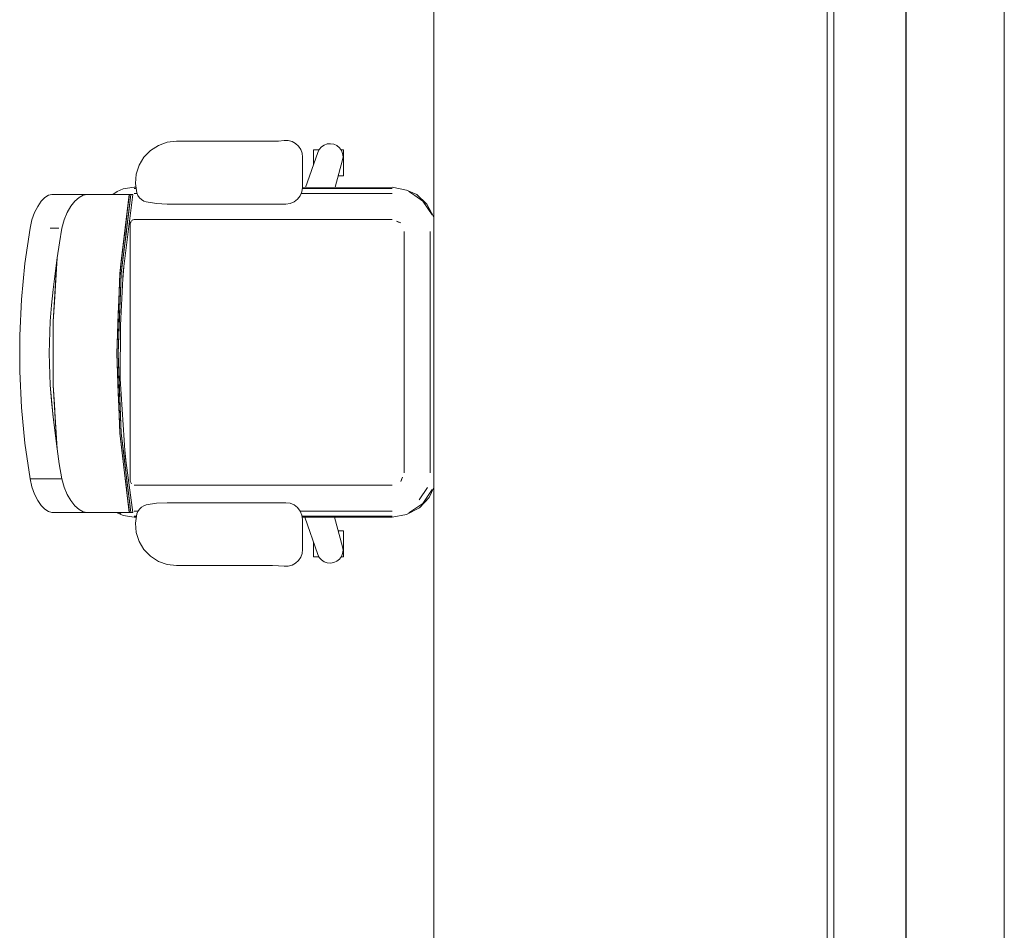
# Model space of a CAD drawing. Header units: millimetres. Extents: x 2 to 902, y -447 to 199.
# Tile 1038 of 1056: x 82.82 to 85.82, y 170.52 to 173.29. Entities that reach past the tile are written whole.
import ezdxf

# ---------------------------------------------------------------- set-up
doc = ezdxf.new("R2010")
doc.units = ezdxf.units.MM
doc.header["$MEASUREMENT"] = 0
for name, color, linetype, lineweight in [('IFC-Elemento de mobília-Contorno', 152, 'Continuous', 5), ('IFC-Laje-Contorno', 134, 'Continuous', 5), ('IFC-Parede padrão-Contorno', 44, 'Continuous', 5), ('IFC-Viga-Contorno', 66, 'Continuous', 5)]:
    doc.layers.add(name, color=color, linetype=linetype, lineweight=lineweight)

msp = doc.modelspace()

# ---------------------------------------------------------------- linework, layer by layer
at = {"layer": 'IFC-Elemento de mobília-Contorno', "color": 7, "lineweight": 5}
for p, q in [((83.2436, 172.9106), (83.2706, 172.9203)), ((83.2436, 172.9106), (83.2706, 172.9203)), ((83.2706, 172.9203), (83.2991, 172.9236)), ((83.2706, 172.9203), (83.2991, 172.9236)), ((83.2991, 172.9236), (83.5922, 172.9236)), ((83.2991, 172.9236), (83.5922, 172.9236)), ((83.5922, 172.9236), (83.6098, 172.924)), ((83.5922, 172.9236), (83.6098, 172.924)), ((83.6098, 172.924), (83.6275, 172.9254)), ((83.6098, 172.924), (83.6275, 172.9254)), ((83.6275, 172.9254), (83.6396, 172.9251)), ((83.6275, 172.9254), (83.6396, 172.9251)), ((83.6396, 172.9251), (83.6513, 172.9221)), ((83.6396, 172.9251), (83.6513, 172.9221)), ((83.6513, 172.9221), (83.6619, 172.9163)), ((83.6513, 172.9221), (83.6619, 172.9163)), ((83.1996, 172.8745), (83.2195, 172.8951)), ((83.1996, 172.8745), (83.2195, 172.8951)), ((83.2195, 172.8951), (83.2436, 172.9106)), ((83.2195, 172.8951), (83.2436, 172.9106)), ((83.6619, 172.9163), (83.6709, 172.9082)), ((83.6619, 172.9163), (83.6709, 172.9082)), ((83.6709, 172.9082), (83.6777, 172.8982)), ((83.6709, 172.9082), (83.6777, 172.8982)), ((83.6777, 172.8982), (83.6819, 172.8868)), ((83.6777, 172.8982), (83.6819, 172.8868)), ((83.6819, 172.8868), (83.6834, 172.8748)), ((83.6819, 172.8868), (83.6834, 172.8748)), ((83.6929, 172.7824), (83.73, 172.8893)), ((83.6929, 172.7824), (83.73, 172.8893)), ((83.7168, 172.897), (83.7184, 172.897)), ((83.7168, 172.8512), (83.7168, 172.897)), ((83.7168, 172.897), (83.7184, 172.897)), ((83.7168, 172.8512), (83.7168, 172.897)), ((83.7184, 172.897), (83.7229, 172.897)), ((83.7184, 172.897), (83.7229, 172.897)), ((83.7229, 172.897), (83.7302, 172.897)), ((83.7229, 172.897), (83.7302, 172.897)), ((83.73, 172.8893), (83.7345, 172.8983)), ((83.73, 172.8893), (83.7345, 172.8983)), ((83.7302, 172.897), (83.7339, 172.897)), ((83.7302, 172.897), (83.7339, 172.897)), ((83.7345, 172.8983), (83.7411, 172.9059)), ((83.7345, 172.8983), (83.7411, 172.9059)), ((83.7411, 172.9059), (83.7495, 172.9116)), ((83.7411, 172.9059), (83.7495, 172.9116)), ((83.7495, 172.9116), (83.759, 172.915)), ((83.7495, 172.9116), (83.759, 172.915)), ((83.759, 172.915), (83.769, 172.9158)), ((83.759, 172.915), (83.769, 172.9158)), ((83.769, 172.9158), (83.779, 172.9141)), ((83.769, 172.9158), (83.779, 172.9141)), ((83.779, 172.9141), (83.7882, 172.9099)), ((83.779, 172.9141), (83.7882, 172.9099)), ((83.7882, 172.9099), (83.796, 172.9036)), ((83.7882, 172.9099), (83.796, 172.9036)), ((83.796, 172.9036), (83.802, 172.8954)), ((83.796, 172.9036), (83.802, 172.8954)), ((83.8008, 172.897), (83.8024, 172.897)), ((83.8008, 172.897), (83.8024, 172.897)), ((83.802, 172.8954), (83.8057, 172.8861)), ((83.802, 172.8954), (83.8057, 172.8861)), ((83.8024, 172.897), (83.8069, 172.897)), ((83.8024, 172.897), (83.8069, 172.897)), ((83.8069, 172.897), (83.8085, 172.897)), ((83.8069, 172.897), (83.8085, 172.897)), ((83.8085, 172.8177), (83.8085, 172.897)), ((83.8085, 172.8177), (83.8085, 172.897)), ((83.1849, 172.8499), (83.1996, 172.8745)), ((83.1849, 172.8499), (83.1996, 172.8745)), ((83.6834, 172.7823), (83.6834, 172.8748)), ((83.6834, 172.7823), (83.6834, 172.8748)), ((83.783, 172.7827), (83.8055, 172.8661)), ((83.783, 172.7827), (83.8055, 172.8661)), ((83.8055, 172.8661), (83.8069, 172.876)), ((83.8055, 172.8661), (83.8069, 172.876)), ((83.8057, 172.8861), (83.8069, 172.876)), ((83.8057, 172.8861), (83.8069, 172.876)), ((83.1762, 172.8226), (83.1849, 172.8499)), ((83.1762, 172.8226), (83.1849, 172.8499)), ((83.1739, 172.794), (83.1762, 172.8226)), ((83.1739, 172.794), (83.1762, 172.8226)), ((83.7924, 172.8177), (83.7951, 172.8177)), ((83.7924, 172.8177), (83.7951, 172.8177)), ((83.7951, 172.8177), (83.8024, 172.8177)), ((83.7951, 172.8177), (83.8024, 172.8177)), ((83.8024, 172.8177), (83.8069, 172.8177)), ((83.8024, 172.8177), (83.8069, 172.8177)), ((83.8069, 172.8177), (83.8085, 172.8177)), ((83.8069, 172.8177), (83.8085, 172.8177)), ((83.1048, 172.7612), (83.1176, 172.7703)), ((83.1048, 172.7612), (83.1176, 172.7703)), ((83.1176, 172.7703), (83.1367, 172.778)), ((83.1176, 172.7703), (83.1367, 172.778)), ((83.1367, 172.778), (83.1694, 172.7832)), ((83.1367, 172.778), (83.1694, 172.7832)), ((83.1694, 172.7832), (83.1755, 172.7832)), ((83.1694, 172.7832), (83.1755, 172.7832)), ((83.1694, 172.7796), (83.176, 172.7796)), ((83.1739, 172.794), (83.1781, 172.7657)), ((83.1739, 172.794), (83.1781, 172.7657)), ((83.6766, 172.7569), (83.6816, 172.7692)), ((83.6766, 172.7569), (83.6816, 172.7692)), ((83.6816, 172.7692), (83.6834, 172.7823)), ((83.6816, 172.7692), (83.6834, 172.7823)), ((83.683, 172.7796), (83.9568, 172.7796)), ((83.6834, 172.7823), (83.9568, 172.7832)), ((83.6834, 172.7823), (83.9568, 172.7832)), ((83.9568, 172.7832), (84.0008, 172.7745)), ((83.9568, 172.7832), (84.0008, 172.7745)), ((84.0008, 172.7745), (84.032, 172.7604)), ((84.0008, 172.7745), (84.032, 172.7604)), ((84.0072, 172.7696), (84.0257, 172.7574)), ((84.0072, 172.7696), (84.0257, 172.7574)), ((82.8759, 172.7247), (82.8866, 172.7402)), ((82.8759, 172.7247), (82.8866, 172.7402)), ((82.8866, 172.7402), (82.8976, 172.7517)), ((82.8866, 172.7402), (82.8976, 172.7517)), ((82.8976, 172.7517), (82.9086, 172.7588)), ((82.8976, 172.7517), (82.9086, 172.7588)), ((82.9086, 172.7588), (82.9189, 172.7612)), ((82.9086, 172.7588), (82.9189, 172.7612)), ((82.9189, 172.7612), (83.0269, 172.7612)), ((82.9189, 172.7612), (83.0269, 172.7612)), ((82.9766, 172.7252), (82.989, 172.7405)), ((82.9766, 172.7252), (82.989, 172.7405)), ((82.989, 172.7405), (83.0019, 172.7518)), ((82.989, 172.7405), (83.0019, 172.7518)), ((83.0019, 172.7518), (83.0147, 172.7588)), ((83.0019, 172.7518), (83.0147, 172.7588)), ((83.0147, 172.7588), (83.0269, 172.7612)), ((83.0147, 172.7588), (83.0269, 172.7612)), ((83.0269, 172.7612), (83.062, 172.7612)), ((83.0269, 172.7612), (83.062, 172.7612)), ((83.062, 172.7612), (83.0917, 172.7612)), ((83.062, 172.7612), (83.0917, 172.7612)), ((83.0917, 172.7612), (83.1159, 172.7612)), ((83.0917, 172.7612), (83.1159, 172.7612)), ((83.1159, 172.7612), (83.1344, 172.7612)), ((83.1159, 172.7612), (83.1344, 172.7612)), ((83.1261, 172.5194), (83.1551, 172.7612)), ((83.1305, 172.5194), (83.1595, 172.7612)), ((83.1307, 172.5579), (83.1551, 172.7612)), ((83.1344, 172.7612), (83.1471, 172.7612)), ((83.1344, 172.7612), (83.1471, 172.7612)), ((83.1353, 172.5964), (83.1551, 172.7612)), ((83.1367, 172.525), (83.1656, 172.7612)), ((83.1367, 172.525), (83.1656, 172.7612)), ((83.14, 172.6349), (83.1551, 172.7612)), ((83.1446, 172.6733), (83.1551, 172.7612)), ((83.1471, 172.7612), (83.154, 172.7612)), ((83.1471, 172.7612), (83.154, 172.7612)), ((83.1498, 172.7173), (83.1556, 172.7612)), ((83.1498, 172.7173), (83.1551, 172.7612)), ((83.1498, 172.7173), (83.1556, 172.7612)), ((83.154, 172.7612), (83.1551, 172.7612)), ((83.154, 172.7612), (83.1551, 172.7612)), ((83.1542, 172.7173), (83.1595, 172.7612)), ((83.1542, 172.7173), (83.1595, 172.7612)), ((83.1551, 172.7612), (83.1556, 172.7612)), ((83.1551, 172.7612), (83.1556, 172.7612)), ((83.1556, 172.7612), (83.1561, 172.7612)), ((83.1556, 172.7612), (83.1561, 172.7612)), ((83.1561, 172.7612), (83.1595, 172.7612)), ((83.1561, 172.7612), (83.1595, 172.7612)), ((83.1595, 172.7612), (83.1642, 172.7612)), ((83.1595, 172.7612), (83.1642, 172.7612)), ((83.1642, 172.7612), (83.1656, 172.7612)), ((83.1642, 172.7612), (83.1656, 172.7612)), ((83.1694, 172.7641), (83.1787, 172.7641)), ((83.1781, 172.7657), (83.1812, 172.7579)), ((83.1781, 172.7657), (83.1812, 172.7579)), ((83.1812, 172.7579), (83.1858, 172.751)), ((83.1812, 172.7579), (83.1858, 172.751)), ((83.1858, 172.751), (83.1918, 172.7453)), ((83.1858, 172.751), (83.1918, 172.7453)), ((83.1918, 172.7453), (83.1989, 172.741)), ((83.1918, 172.7453), (83.1989, 172.741)), ((83.1989, 172.741), (83.2068, 172.7384)), ((83.1989, 172.741), (83.2068, 172.7384)), ((83.2068, 172.7384), (83.2384, 172.7332)), ((83.2068, 172.7384), (83.2384, 172.7332)), ((83.6457, 172.7332), (83.658, 172.7383)), ((83.6457, 172.7332), (83.658, 172.7383)), ((83.658, 172.7383), (83.6685, 172.7464)), ((83.658, 172.7383), (83.6685, 172.7464)), ((83.6685, 172.7464), (83.6766, 172.7569)), ((83.6685, 172.7464), (83.6766, 172.7569)), ((83.6795, 172.7641), (83.6828, 172.7641)), ((83.6795, 172.7641), (83.7887, 172.7641)), ((83.6795, 172.7641), (83.6828, 172.7641)), ((83.6828, 172.7641), (83.9568, 172.7641)), ((84.0257, 172.7574), (84.0499, 172.741)), ((84.0257, 172.7574), (84.0499, 172.741)), ((84.032, 172.7604), (84.0629, 172.7309)), ((84.032, 172.7604), (84.0629, 172.7309)), ((84.0499, 172.741), (84.0642, 172.7197)), ((84.0499, 172.741), (84.0785, 172.6983)), ((82.8661, 172.7055), (82.8759, 172.7247)), ((82.8661, 172.7055), (82.8759, 172.7247)), ((82.9653, 172.7061), (82.9766, 172.7252)), ((82.9653, 172.7061), (82.9766, 172.7252)), ((83.1305, 172.5194), (83.1542, 172.7173)), ((83.1353, 172.5964), (83.1498, 172.7173)), ((83.1446, 172.6733), (83.1498, 172.7173)), ((83.1496, 172.6788), (83.1542, 172.7173)), ((83.1496, 172.6788), (83.1542, 172.7173)), ((83.2384, 172.7332), (83.2703, 172.7315)), ((83.2384, 172.7332), (83.2703, 172.7315)), ((83.2703, 172.7315), (83.6326, 172.7315)), ((83.2703, 172.7315), (83.6326, 172.7315)), ((83.6326, 172.7315), (83.6457, 172.7332)), ((83.6326, 172.7315), (83.6457, 172.7332)), ((84.0629, 172.7309), (84.0834, 172.6919)), ((84.0629, 172.7309), (84.0834, 172.6919)), ((84.0642, 172.7197), (84.0785, 172.6983)), ((82.8524, 172.6586), (82.8581, 172.6832)), ((82.8524, 172.6586), (82.8581, 172.6832)), ((82.8581, 172.6832), (82.8661, 172.7055)), ((82.8581, 172.6832), (82.8661, 172.7055)), ((82.9495, 172.6586), (82.956, 172.6837)), ((82.9495, 172.6586), (82.956, 172.6837)), ((82.956, 172.6837), (82.9653, 172.7061)), ((82.956, 172.6837), (82.9653, 172.7061)), ((83.1305, 172.5194), (83.1496, 172.6788)), ((83.145, 172.6403), (83.1496, 172.6788)), ((83.1579, 172.6733), (83.1603, 172.6791)), ((83.1579, 172.6733), (83.1593, 172.6767)), ((83.1593, 172.6767), (83.1603, 172.6791)), ((83.1613, 172.6814), (83.1694, 172.6848)), ((83.1613, 172.6814), (83.166, 172.6834)), ((83.166, 172.6834), (83.1694, 172.6848)), ((83.1694, 172.6848), (83.9568, 172.6848)), ((83.9701, 172.6793), (83.9765, 172.6766)), ((83.9701, 172.6793), (83.9829, 172.674)), ((83.9717, 172.6786), (83.9829, 172.674)), ((83.9765, 172.6766), (83.9829, 172.674)), ((84.0834, 172.6919), (84.0838, 172.69)), ((84.0834, 172.6919), (84.0838, 172.69)), ((82.8366, 172.5502), (82.8524, 172.6586)), ((82.8366, 172.5502), (82.8524, 172.6586)), ((82.914, 172.6586), (82.9406, 172.6586)), ((82.9417, 172.6133), (82.9495, 172.6586)), ((82.9417, 172.6133), (82.9495, 172.6586)), ((83.1353, 172.5964), (83.1446, 172.6733)), ((83.14, 172.6349), (83.1446, 172.6733)), ((83.1579, 171.8859), (83.1579, 172.6733)), ((83.9936, 171.9113), (83.9936, 172.6479)), ((83.9936, 171.9113), (83.9936, 172.6479)), ((84.073, 171.9113), (84.073, 172.6479)), ((83.1377, 172.5799), (83.145, 172.6403)), ((83.1377, 172.5799), (83.145, 172.6403)), ((82.9348, 172.5678), (82.9417, 172.6133)), ((82.9348, 172.5678), (82.9417, 172.6133)), ((83.1261, 172.5194), (83.1353, 172.5964)), ((83.1307, 172.5579), (83.1353, 172.5964)), ((82.9232, 172.3738), (82.9348, 172.5678)), ((82.9267, 172.5039), (82.9348, 172.5678)), ((82.9267, 172.4328), (82.9348, 172.5678)), ((82.9267, 172.5039), (82.9348, 172.5678)), ((82.9303, 172.4918), (82.9348, 172.5678)), ((83.1258, 172.5106), (83.1307, 172.5579)), ((83.1258, 172.5106), (83.1307, 172.5579)), ((83.1261, 172.5194), (83.1307, 172.5579)), ((83.1261, 172.5194), (83.1307, 172.5579)), ((83.1305, 172.5194), (83.1377, 172.5799)), ((82.826, 172.4409), (82.8366, 172.5502)), ((82.826, 172.4409), (82.8366, 172.5502)), ((83.1354, 172.5014), (83.1385, 172.5398)), ((83.1354, 172.5014), (83.1385, 172.5398)), ((82.9226, 172.4713), (82.9267, 172.5039)), ((82.9226, 172.4713), (82.9267, 172.5039)), ((83.1165, 172.276), (83.1261, 172.5194)), ((83.1208, 172.276), (83.1305, 172.5194)), ((83.1237, 172.4586), (83.1261, 172.5194)), ((83.1237, 172.4586), (83.1261, 172.5194)), ((83.1277, 172.3619), (83.1367, 172.525)), ((83.1277, 172.3619), (83.1367, 172.525)), ((83.1281, 172.4586), (83.1305, 172.5194)), ((82.9182, 172.4227), (82.9226, 172.4713)), ((82.9182, 172.4227), (82.9226, 172.4713)), ((82.9232, 172.3738), (82.9303, 172.4918)), ((82.9232, 172.3738), (82.9303, 172.4918)), ((82.9267, 172.4328), (82.9303, 172.4918)), ((82.8207, 172.331), (82.826, 172.4409)), ((82.8207, 172.331), (82.826, 172.4409)), ((83.1213, 172.3977), (83.1237, 172.4586)), ((83.1213, 172.3977), (83.1237, 172.4586)), ((83.1256, 172.3977), (83.1281, 172.4586)), ((82.9139, 172.3742), (82.9182, 172.4227)), ((82.9139, 172.3742), (82.9182, 172.4227)), ((82.9232, 172.3738), (82.9267, 172.4328)), ((82.9232, 172.3738), (82.9267, 172.4328)), ((83.1189, 172.3369), (83.1213, 172.3977)), ((83.1189, 172.3369), (83.1213, 172.3977)), ((83.1208, 172.276), (83.1256, 172.3977)), ((83.1232, 172.3369), (83.1256, 172.3977)), ((83.1277, 172.356), (83.129, 172.3866)), ((83.1277, 172.356), (83.129, 172.3866)), ((82.9106, 172.2767), (82.9139, 172.3742)), ((82.9106, 172.2767), (82.9139, 172.3742)), ((82.9232, 172.1795), (82.9232, 172.3738)), ((83.1274, 172.1983), (83.1277, 172.3619)), ((83.1274, 172.1983), (83.1277, 172.3619)), ((82.8207, 172.331), (82.8207, 172.221)), ((82.8207, 172.331), (82.8207, 172.221)), ((83.1165, 172.276), (83.1189, 172.3369)), ((83.1165, 172.276), (83.1189, 172.3369)), ((83.1208, 172.276), (83.1232, 172.3369)), ((82.9106, 172.2767), (82.9138, 172.1791)), ((82.9106, 172.2767), (82.9138, 172.1791)), ((83.1165, 172.276), (83.1189, 172.2152)), ((83.1165, 172.276), (83.1261, 172.0327)), ((83.1208, 172.276), (83.1305, 172.0327)), ((83.1208, 172.276), (83.1232, 172.2152)), ((82.8207, 172.221), (82.8261, 172.1112)), ((82.8207, 172.221), (82.8261, 172.1112)), ((83.1189, 172.2152), (83.1213, 172.1543)), ((83.1232, 172.2152), (83.1256, 172.1543)), ((83.1232, 172.2152), (83.1256, 172.1543)), ((83.1232, 172.2152), (83.1305, 172.0327)), ((83.1274, 172.1983), (83.1424, 171.9647)), ((83.1274, 172.1983), (83.1424, 171.9647)), ((82.9138, 172.1791), (82.9182, 172.1306)), ((82.9138, 172.1791), (82.9182, 172.1306)), ((82.9138, 172.1791), (82.9225, 172.082)), ((82.9232, 172.1795), (82.9302, 172.0615)), ((82.9232, 172.1795), (82.9267, 172.1205)), ((82.9232, 172.1795), (82.9267, 172.1205)), ((82.9232, 172.1795), (82.9347, 171.9854)), ((83.1213, 172.1543), (83.1237, 172.0935)), ((83.1256, 172.1543), (83.1305, 172.0327)), ((82.8261, 172.1112), (82.8367, 172.0019)), ((82.8261, 172.1112), (82.8367, 172.0019)), ((82.9182, 172.1306), (82.9225, 172.082)), ((82.9182, 172.1306), (82.9225, 172.082)), ((82.9267, 172.1205), (82.9302, 172.0615)), ((82.9267, 172.1205), (82.9302, 172.0615)), ((82.9225, 172.082), (82.9266, 172.0494)), ((82.9225, 172.082), (82.9347, 171.9854)), ((82.9225, 172.082), (82.9266, 172.0494)), ((83.1237, 172.0935), (83.1261, 172.0327)), ((82.9266, 172.0494), (82.9347, 171.9854)), ((82.9266, 172.0494), (82.9347, 171.9854)), ((82.9302, 172.0615), (82.9347, 171.9854)), ((83.1261, 172.0327), (83.1334, 171.9722)), ((83.1261, 172.0327), (83.1551, 171.7908)), ((83.1261, 172.0327), (83.1406, 171.9118)), ((83.1305, 172.0327), (83.1351, 171.9942)), ((83.1305, 172.0327), (83.1448, 171.9135)), ((82.8367, 172.0019), (82.8524, 171.8934)), ((82.8367, 172.0019), (82.8524, 171.8934)), ((83.1351, 171.9942), (83.1443, 171.9172)), ((83.1351, 171.9942), (83.1397, 171.9557)), ((83.1351, 171.9942), (83.1397, 171.9557)), ((83.1351, 171.9942), (83.1448, 171.9135)), ((82.9347, 171.9854), (82.9416, 171.9393)), ((82.9347, 171.9854), (82.9416, 171.9393)), ((83.1334, 171.9722), (83.1406, 171.9118)), ((83.1413, 171.9818), (83.1444, 171.9501)), ((83.1413, 171.9818), (83.1444, 171.9501)), ((83.1424, 171.9647), (83.1656, 171.7908)), ((83.1424, 171.9647), (83.1656, 171.7908)), ((82.9416, 171.9393), (82.9495, 171.8934)), ((82.9416, 171.9393), (82.9495, 171.8934)), ((83.1397, 171.9557), (83.1443, 171.9172)), ((83.1397, 171.9557), (83.1443, 171.9172)), ((83.1397, 171.9557), (83.1448, 171.9135)), ((83.1406, 171.9118), (83.1452, 171.8733)), ((83.1406, 171.9118), (83.1452, 171.8733)), ((83.1443, 171.9172), (83.1448, 171.9135)), ((83.1448, 171.9135), (83.1542, 171.8348)), ((83.1448, 171.9135), (83.1489, 171.8787)), ((83.1448, 171.9135), (83.1595, 171.7908)), ((83.1448, 171.9135), (83.1489, 171.8787)), ((83.9829, 171.8853), (83.9881, 171.898)), ((83.9855, 171.8916), (83.9881, 171.898)), ((82.8524, 171.8934), (82.8581, 171.8688)), ((82.8524, 171.8934), (82.8581, 171.8688)), ((82.8524, 171.8934), (82.9495, 171.8934)), ((82.8581, 171.8688), (82.8661, 171.8465)), ((82.8581, 171.8688), (82.8661, 171.8465)), ((82.9141, 171.8934), (82.9495, 171.8934)), ((82.9495, 171.8934), (82.956, 171.8684)), ((82.9495, 171.8934), (82.956, 171.8684)), ((82.956, 171.8684), (82.9653, 171.8459)), ((82.956, 171.8684), (82.9653, 171.8459)), ((83.1452, 171.8733), (83.1498, 171.8348)), ((83.1452, 171.8733), (83.1498, 171.8348)), ((83.1489, 171.8787), (83.1542, 171.8348)), ((83.1489, 171.8787), (83.1542, 171.8348)), ((83.1579, 171.8859), (83.1613, 171.8778)), ((83.1579, 171.8859), (83.1593, 171.8825)), ((83.1593, 171.8825), (83.1613, 171.8778)), ((83.1694, 171.8745), (83.9568, 171.8745)), ((83.9829, 171.8853), (83.9855, 171.8916)), ((84.0389, 171.8292), (84.0641, 171.8669)), ((84.0693, 171.8361), (84.0834, 171.8673)), ((84.0693, 171.8361), (84.0834, 171.8673)), ((84.0834, 171.8673), (84.0838, 171.8692)), ((84.0834, 171.8673), (84.0838, 171.8692)), ((82.8661, 171.8465), (82.8759, 171.8274)), ((82.8661, 171.8465), (82.8759, 171.8274)), ((82.9653, 171.8459), (82.9766, 171.8268)), ((82.9653, 171.8459), (82.9766, 171.8268)), ((84.0398, 171.8052), (84.0693, 171.8361)), ((84.0398, 171.8052), (84.0693, 171.8361)), ((84.0499, 171.8182), (84.0662, 171.8424)), ((84.0499, 171.8182), (84.0662, 171.8424)), ((84.0662, 171.8424), (84.0785, 171.8609)), ((84.0662, 171.8424), (84.0785, 171.8609)), ((82.8759, 171.8274), (82.8865, 171.8119)), ((82.8759, 171.8274), (82.8865, 171.8119)), ((82.8865, 171.8119), (82.8976, 171.8004)), ((82.8865, 171.8119), (82.8976, 171.8004)), ((82.9766, 171.8268), (82.989, 171.8115)), ((82.9766, 171.8268), (82.989, 171.8115)), ((82.989, 171.8115), (83.0019, 171.8003)), ((82.989, 171.8115), (83.0019, 171.8003)), ((83.1498, 171.8348), (83.1557, 171.7908)), ((83.1498, 171.8348), (83.1551, 171.7908)), ((83.1498, 171.8348), (83.1557, 171.7908)), ((83.1542, 171.8348), (83.1595, 171.7908)), ((83.1858, 171.801), (83.1918, 171.8068)), ((83.1858, 171.801), (83.1918, 171.8068)), ((83.1918, 171.8068), (83.1989, 171.8111)), ((83.1918, 171.8068), (83.1989, 171.8111)), ((83.1989, 171.8111), (83.2068, 171.8137)), ((83.1989, 171.8111), (83.2068, 171.8137)), ((83.2068, 171.8137), (83.2384, 171.8188)), ((83.2068, 171.8137), (83.2384, 171.8188)), ((83.2384, 171.8188), (83.2703, 171.8206)), ((83.2384, 171.8188), (83.2703, 171.8206)), ((83.2703, 171.8206), (83.6326, 171.8206)), ((83.2703, 171.8206), (83.6326, 171.8206)), ((83.6326, 171.8206), (83.6457, 171.8188)), ((83.6326, 171.8206), (83.6457, 171.8188)), ((83.6457, 171.8188), (83.658, 171.8138)), ((83.6457, 171.8188), (83.658, 171.8138)), ((83.658, 171.8138), (83.6685, 171.8057)), ((83.658, 171.8138), (83.6685, 171.8057)), ((84.0072, 171.7896), (84.0499, 171.8182)), ((84.0286, 171.8039), (84.0499, 171.8182)), ((82.8976, 171.8004), (82.9086, 171.7933)), ((82.8976, 171.8004), (82.9086, 171.7933)), ((82.9086, 171.7933), (82.9189, 171.7908)), ((82.9086, 171.7933), (82.9189, 171.7908)), ((82.9189, 171.7908), (83.0269, 171.7908)), ((82.9189, 171.7908), (83.0269, 171.7908)), ((83.0019, 171.8003), (83.0147, 171.7932)), ((83.0019, 171.8003), (83.0147, 171.7932)), ((83.0147, 171.7932), (83.0269, 171.7908)), ((83.0147, 171.7932), (83.0269, 171.7908)), ((83.0269, 171.7908), (83.062, 171.7908)), ((83.0269, 171.7908), (83.062, 171.7908)), ((83.062, 171.7908), (83.0917, 171.7908)), ((83.062, 171.7908), (83.0917, 171.7908)), ((83.0917, 171.7908), (83.116, 171.7908)), ((83.0917, 171.7908), (83.116, 171.7908)), ((83.1159, 171.7908), (83.1344, 171.7908)), ((83.1159, 171.7908), (83.1344, 171.7908)), ((83.116, 171.7908), (83.1367, 171.7812)), ((83.116, 171.7908), (83.1367, 171.7812)), ((83.124, 171.7908), (83.1287, 171.7877)), ((83.124, 171.7908), (83.1287, 171.7877)), ((83.1344, 171.7908), (83.1471, 171.7908)), ((83.1344, 171.7908), (83.1471, 171.7908)), ((83.1367, 171.7812), (83.1694, 171.776)), ((83.1367, 171.7812), (83.1694, 171.776)), ((83.1471, 171.7908), (83.154, 171.7908)), ((83.1471, 171.7908), (83.154, 171.7908)), ((83.154, 171.7908), (83.1551, 171.7908)), ((83.154, 171.7908), (83.1551, 171.7908)), ((83.1551, 171.7908), (83.1557, 171.7908)), ((83.1551, 171.7908), (83.1557, 171.7908)), ((83.1557, 171.7908), (83.1561, 171.7908)), ((83.1557, 171.7908), (83.1561, 171.7908)), ((83.1561, 171.7908), (83.1595, 171.7908)), ((83.1561, 171.7908), (83.1595, 171.7908)), ((83.1595, 171.7908), (83.1642, 171.7908)), ((83.1595, 171.7908), (83.1642, 171.7908)), ((83.1642, 171.7908), (83.1656, 171.7908)), ((83.1642, 171.7908), (83.1656, 171.7908)), ((83.1694, 171.7951), (83.1818, 171.7951)), ((83.1694, 171.7796), (83.1771, 171.7796)), ((83.1694, 171.776), (83.1766, 171.776)), ((83.1694, 171.776), (83.1766, 171.776)), ((83.1739, 171.7581), (83.1781, 171.7864)), ((83.1739, 171.7581), (83.1781, 171.7864)), ((83.1781, 171.7864), (83.1812, 171.7941)), ((83.1781, 171.7864), (83.1812, 171.7941)), ((83.1812, 171.7941), (83.1858, 171.801)), ((83.1812, 171.7941), (83.1858, 171.801)), ((83.6685, 171.8057), (83.6766, 171.7952)), ((83.6685, 171.8057), (83.6766, 171.7951)), ((83.6766, 171.7952), (83.6816, 171.7829)), ((83.6766, 171.7952), (83.6816, 171.7829)), ((83.6766, 171.7951), (83.7887, 171.7951)), ((83.6766, 171.7951), (83.7174, 171.7951)), ((83.6816, 171.7829), (83.6834, 171.7698)), ((83.6816, 171.7829), (83.6834, 171.7698)), ((83.6821, 171.7796), (83.9568, 171.7796)), ((83.6824, 171.7769), (83.9568, 171.776)), ((83.6824, 171.7769), (83.9568, 171.776)), ((83.6904, 171.7769), (83.73, 171.6627)), ((83.6904, 171.7769), (83.73, 171.6627)), ((83.7174, 171.7951), (83.9568, 171.7951)), ((83.781, 171.7766), (83.8055, 171.686)), ((83.781, 171.7766), (83.8055, 171.686)), ((83.9568, 171.776), (84.0008, 171.7847)), ((83.9568, 171.776), (84.0008, 171.7847)), ((84.0008, 171.7847), (84.0398, 171.8052)), ((84.0008, 171.7847), (84.0398, 171.8052)), ((84.0072, 171.7896), (84.0286, 171.8039)), ((83.1739, 171.7581), (83.1762, 171.7295)), ((83.1739, 171.7581), (83.1762, 171.7295)), ((83.6834, 171.6773), (83.6834, 171.7698)), ((83.6834, 171.6773), (83.6834, 171.7698)), ((83.1762, 171.7295), (83.1849, 171.7022)), ((83.1762, 171.7295), (83.1849, 171.7022)), ((83.7924, 171.7343), (83.7951, 171.7343)), ((83.7924, 171.7343), (83.7951, 171.7343)), ((83.7951, 171.7343), (83.8024, 171.7343)), ((83.7951, 171.7343), (83.8024, 171.7343)), ((83.8024, 171.7343), (83.8069, 171.7343)), ((83.8024, 171.7343), (83.8069, 171.7343)), ((83.8069, 171.7343), (83.8085, 171.7343)), ((83.8069, 171.7343), (83.8085, 171.7343)), ((83.8085, 171.655), (83.8085, 171.7343)), ((83.8085, 171.655), (83.8085, 171.7343)), ((83.1849, 171.7022), (83.1996, 171.6776)), ((83.1849, 171.7022), (83.1996, 171.6776)), ((83.7168, 171.655), (83.7168, 171.7009)), ((83.7168, 171.655), (83.7168, 171.7009)), ((83.8055, 171.686), (83.8069, 171.676)), ((83.8055, 171.686), (83.8069, 171.676)), ((83.1996, 171.6776), (83.2195, 171.657)), ((83.1996, 171.6776), (83.2195, 171.657)), ((83.2195, 171.657), (83.2436, 171.6414)), ((83.2195, 171.657), (83.2436, 171.6414)), ((83.6777, 171.6539), (83.6819, 171.6652)), ((83.6777, 171.6539), (83.6819, 171.6652)), ((83.6819, 171.6652), (83.6834, 171.6773)), ((83.6819, 171.6652), (83.6834, 171.6773)), ((83.73, 171.6627), (83.7345, 171.6537)), ((83.73, 171.6627), (83.7345, 171.6537)), ((83.796, 171.6485), (83.802, 171.6566)), ((83.796, 171.6485), (83.802, 171.6566)), ((83.802, 171.6566), (83.8057, 171.666)), ((83.802, 171.6566), (83.8057, 171.666)), ((83.8057, 171.666), (83.8069, 171.676)), ((83.8057, 171.666), (83.8069, 171.676)), ((83.2436, 171.6414), (83.2706, 171.6318)), ((83.2436, 171.6414), (83.2706, 171.6318)), ((83.2706, 171.6318), (83.2991, 171.6285)), ((83.2706, 171.6318), (83.2991, 171.6285)), ((83.2991, 171.6285), (83.5922, 171.6285)), ((83.2991, 171.6285), (83.5922, 171.6285)), ((83.5922, 171.6285), (83.6098, 171.628)), ((83.5922, 171.6285), (83.6098, 171.628)), ((83.6098, 171.628), (83.6275, 171.6267)), ((83.6098, 171.628), (83.6275, 171.6267)), ((83.6275, 171.6267), (83.6396, 171.6269)), ((83.6275, 171.6267), (83.6396, 171.6269)), ((83.6396, 171.6269), (83.6513, 171.63)), ((83.6396, 171.6269), (83.6513, 171.63)), ((83.6513, 171.63), (83.6619, 171.6358)), ((83.6513, 171.63), (83.6619, 171.6358)), ((83.6619, 171.6358), (83.6709, 171.6439)), ((83.6619, 171.6358), (83.6709, 171.6439)), ((83.6709, 171.6439), (83.6777, 171.6539)), ((83.6709, 171.6439), (83.6777, 171.6539)), ((83.7168, 171.655), (83.7184, 171.655)), ((83.7168, 171.655), (83.7184, 171.655)), ((83.7184, 171.655), (83.7229, 171.655)), ((83.7184, 171.655), (83.7229, 171.655)), ((83.7229, 171.655), (83.7302, 171.655)), ((83.7229, 171.655), (83.7302, 171.655)), ((83.7302, 171.655), (83.7339, 171.655)), ((83.7302, 171.655), (83.7339, 171.655)), ((83.7345, 171.6537), (83.7411, 171.6461)), ((83.7345, 171.6537), (83.7411, 171.6461)), ((83.7411, 171.6461), (83.7495, 171.6405)), ((83.7411, 171.6461), (83.7495, 171.6405)), ((83.7495, 171.6405), (83.759, 171.6371)), ((83.7495, 171.6405), (83.759, 171.6371)), ((83.759, 171.6371), (83.769, 171.6363)), ((83.759, 171.6371), (83.769, 171.6363)), ((83.769, 171.6363), (83.779, 171.638)), ((83.769, 171.6363), (83.779, 171.638)), ((83.779, 171.638), (83.7882, 171.6421)), ((83.779, 171.638), (83.7882, 171.6421)), ((83.7882, 171.6421), (83.796, 171.6485)), ((83.7882, 171.6421), (83.796, 171.6485)), ((83.8008, 171.655), (83.8024, 171.655)), ((83.8008, 171.655), (83.8024, 171.655)), ((83.8024, 171.655), (83.8069, 171.655)), ((83.8024, 171.655), (83.8069, 171.655)), ((83.8069, 171.655), (83.8085, 171.655)), ((83.8069, 171.655), (83.8085, 171.655))]:
    msp.add_line(p, q, dxfattribs=at)
at = {"layer": 'IFC-Laje-Contorno', "color": 7, "lineweight": 5}
for p, q in [((84.0838, 158.4021), (84.0838, 175.9374)), ((84.0838, 158.4221), (84.0838, 175.8974)), ((85.3038, 167.0375), (85.3038, 174.0361)), ((85.3038, 172.8135), (85.3038, 174.0361))]:
    msp.add_line(p, q, dxfattribs=at)
at = {"layer": 'IFC-Parede padrão-Contorno', "color": 7, "lineweight": 5}
for p, q in [((85.8238, 164.0997), (85.8238, 187.5174)), ((85.3038, 146.0244), (85.3038, 176.496)), ((85.5238, 171.8104), (85.5238, 175.7441)), ((85.2838, 169.263), (85.2838, 174.0361)), ((85.5238, 167.8767), (85.5238, 171.8104))]:
    msp.add_line(p, q, dxfattribs=at)
at = {"layer": 'IFC-Viga-Contorno', "color": 7, "lineweight": 5}
msp.add_line((85.5241, 167.046), (85.5241, 174.0361), dxfattribs=at)

doc.saveas('drawing.dxf')
